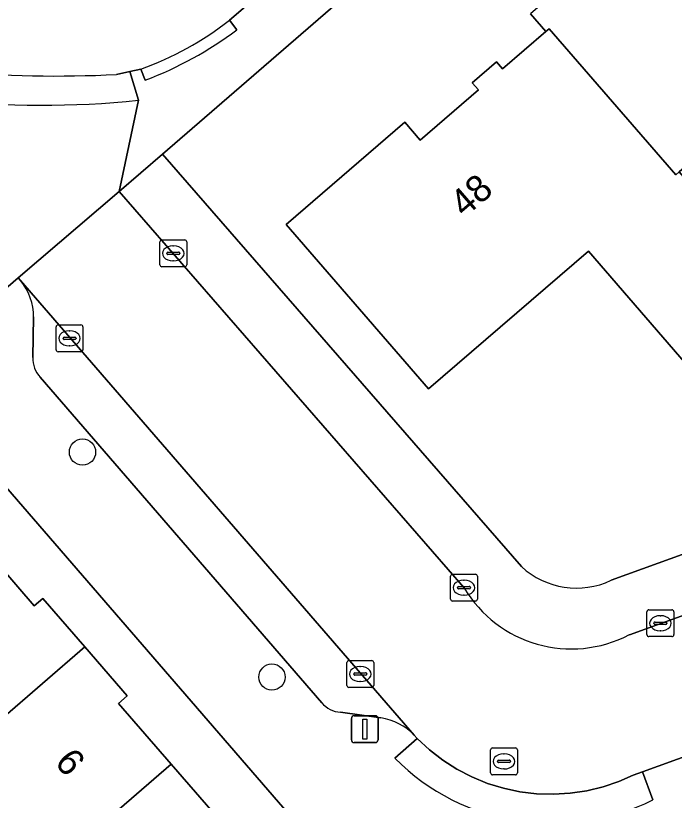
# Model space of a CAD drawing. Extents: x 157320 to 158835, y 386650 to 388491.
# Drawn here: x 157765.52 to 157790.02, y 388037.12 to 388066.33 of the extents above; entities that cross this region are included whole.
import ezdxf

# ---------------------------------------------------------------- set-up
doc = ezdxf.new("R2010")
doc.units = 0
for name, color, linetype in [('IMGEO_Boom', 7, 'Continuous'), ('IMGEO_Erf', 7, 'Continuous'), ('IMGEO_Kolk', 7, 'Continuous'), ('IMGEO_Lichtmast', 7, 'Continuous'), ('IMGEO_Pand', 7, 'Continuous'), ('IMGEO_Pand_nummerreeks', 7, 'Continuous'), ('IMGEO_Parkeervlak_open', 7, 'Continuous'), ('IMGEO_Rijbaan_lokaal_open', 7, 'Continuous'), ('IMGEO_Rioolput', 7, 'Continuous'), ('IMGEO_Voetpad_open', 7, 'Continuous')]:
    doc.layers.add(name, color=color, linetype=linetype)

msp = doc.modelspace()

# ---------------------------------------------------------------- linework, layer by layer
at = {"layer": 'IMGEO_Boom'}
for centre in [(157768, 388050.085), (157775.051, 388041.708)]:
    msp.add_circle(centre, 0.489, dxfattribs=at)
at = {"layer": 'IMGEO_Erf'}
for points in [[(157834.666, 388116.298), (157770.983, 388061.175), (157784.341, 388045.819)], [(157795.879, 388065.423), (157790.204, 388060.51), (157795.13, 388054.82), (157794.61, 388054.372), (157796.329, 388052.375), (157795.044, 388051.268), (157793.976, 388051.275), (157792.715, 388052.74), (157791.726, 388051.888), (157786.833, 388057.568), (157780.88, 388052.44), (157775.58, 388058.55), (157779.99, 388062.36), (157780.565, 388061.694), (157782.736, 388063.568), (157782.507, 388063.833), (157783.405, 388064.609), (157783.635, 388064.344), (157785.245, 388065.734), (157784.67, 388066.4)], [(157872.203, 388052.525), (157872.108, 388052.666), (157864.749, 388062.866), (157863.027, 388062.219), (157789.935, 388035.857), (157787.918, 388033.48), (157787.622, 388032.011), (157805.73, 388011.032), (157799.757, 388008.806), (157779.578, 388032.104), (157761.484, 388053.009), (157758.247, 388056.749)], [(157787.67, 388045.314), (157796.141, 388048.381)], [(157764.219, 388046.656), (157766.206, 388044.359), (157766.525, 388044.635), (157768.085, 388042.832), (157769.665, 388041.005), (157769.346, 388040.729), (157771.299, 388038.471), (157773.271, 388036.191), (157773.59, 388036.467), (157775.158, 388034.654), (157776.73, 388032.836), (157776.411, 388032.56), (157778.379, 388030.286), (157778.47, 388030.18), (157777.37, 388029.25), (157779.233, 388027.093), (157779.552, 388027.369), (157781.325, 388025.317), (157782.691, 388023.737), (157782.373, 388023.462), (157784.334, 388021.191)]]:
    msp.add_lwpolyline(points, dxfattribs=at)
msp.add_arc((157786.376, 388048.008), 2.989, 227.0878, 295.6606, dxfattribs=at)
at = {"layer": 'IMGEO_Kolk'}
for p, q in [((157770.878, 388057.054), (157770.878, 388057.906)), ((157770.953, 388057.98), (157771.805, 388057.98)), ((157771.879, 388057.906), (157771.879, 388057.054)), ((157771.18, 388057.523), (157771.578, 388057.523)), ((157771.366, 388057.76), (157771.391, 388057.76)), ((157771.137, 388057.474), (157771.137, 388057.486)), ((157771.575, 388057.437), (157771.177, 388057.437)), ((157771.621, 388057.486), (157771.621, 388057.474)), ((157771.805, 388056.98), (157770.953, 388056.98)), ((157771.389, 388057.2), (157771.364, 388057.2)), ((157767.017, 388053.892), (157767.017, 388054.744)), ((157767.092, 388054.818), (157767.944, 388054.818)), ((157767.505, 388054.598), (157767.53, 388054.598)), ((157768.018, 388054.744), (157768.018, 388053.892)), ((157767.276, 388054.312), (157767.276, 388054.324)), ((157767.319, 388054.361), (157767.717, 388054.361)), ((157767.76, 388054.324), (157767.76, 388054.312)), ((157767.714, 388054.275), (157767.316, 388054.275)), ((157767.528, 388054.038), (157767.503, 388054.038)), ((157767.944, 388053.818), (157767.092, 388053.818)), ((157781.77, 388045.535), (157782.622, 388045.535)), ((157781.695, 388044.609), (157781.695, 388045.461)), ((157782.183, 388045.315), (157782.208, 388045.315)), ((157782.696, 388045.461), (157782.696, 388044.609)), ((157781.954, 388045.029), (157781.954, 388045.041)), ((157782.392, 388044.992), (157781.994, 388044.992)), ((157781.997, 388045.078), (157782.395, 388045.078)), ((157782.438, 388045.041), (157782.438, 388045.029)), ((157782.206, 388044.755), (157782.181, 388044.755)), ((157782.622, 388044.535), (157781.77, 388044.535)), ((157789.005, 388043.288), (157789.005, 388044.14)), ((157789.08, 388044.214), (157789.932, 388044.214)), ((157790.006, 388044.14), (157790.006, 388043.288)), ((157789.493, 388043.994), (157789.518, 388043.994)), ((157789.264, 388043.708), (157789.264, 388043.72)), ((157789.702, 388043.671), (157789.304, 388043.671)), ((157789.307, 388043.757), (157789.705, 388043.757)), ((157789.748, 388043.72), (157789.748, 388043.708)), ((157789.932, 388043.214), (157789.08, 388043.214)), ((157789.516, 388043.434), (157789.491, 388043.434)), ((157777.912, 388042.321), (157778.764, 388042.321)), ((157777.837, 388041.395), (157777.837, 388042.247)), ((157778.325, 388042.101), (157778.35, 388042.101)), ((157778.838, 388042.247), (157778.838, 388041.395)), ((157778.096, 388041.815), (157778.096, 388041.827)), ((157778.534, 388041.778), (157778.136, 388041.778)), ((157778.139, 388041.864), (157778.537, 388041.864)), ((157778.58, 388041.827), (157778.58, 388041.815)), ((157778.348, 388041.541), (157778.323, 388041.541)), ((157778.764, 388041.321), (157777.912, 388041.321))]:
    msp.add_line(p, q, dxfattribs=at)
for points in [[(157770.878, 388057.054), (157770.878, 388057.906)], [(157770.953, 388057.98), (157771.805, 388057.98)], [(157771.879, 388057.906), (157771.879, 388057.054)], [(157771.805, 388056.98), (157770.953, 388056.98)], [(157767.017, 388053.892), (157767.017, 388054.744)], [(157767.092, 388054.818), (157767.944, 388054.818)], [(157768.018, 388054.744), (157768.018, 388053.892)], [(157767.944, 388053.818), (157767.092, 388053.818)], [(157781.77, 388045.535), (157782.622, 388045.535)], [(157781.695, 388044.609), (157781.695, 388045.461)], [(157782.696, 388045.461), (157782.696, 388044.609)], [(157782.622, 388044.535), (157781.77, 388044.535)], [(157789.005, 388043.288), (157789.005, 388044.14)], [(157789.08, 388044.214), (157789.932, 388044.214)], [(157790.006, 388044.14), (157790.006, 388043.288)], [(157789.932, 388043.214), (157789.08, 388043.214)], [(157777.912, 388042.321), (157778.764, 388042.321)], [(157777.837, 388041.395), (157777.837, 388042.247)], [(157778.838, 388042.247), (157778.838, 388041.395)], [(157778.764, 388041.321), (157777.912, 388041.321)]]:
    msp.add_lwpolyline(points, dxfattribs=at)
for centre, radius, start, end in [((157770.955, 388057.904), 0.0765, 91.552, 178.448), ((157770.955, 388057.904), 0.0765, 91.552, 178.448), ((157771.803, 388057.904), 0.0765, 1.552, 88.448), ((157771.803, 388057.904), 0.0765, 1.552, 88.448), ((157771.177, 388057.483), 0.0403, 85.8775, 175.7526), ((157771.582, 388057.485), 0.0386, 1.7309, 96.639), ((157771.174, 388057.473), 0.0366, 178.938, 274.7102), ((157771.578, 388057.48), 0.043, 264.8664, 352.4533), ((157770.955, 388057.056), 0.0765, 181.552, 268.448), ((157770.955, 388057.056), 0.0765, 181.552, 268.448), ((157771.803, 388057.056), 0.0765, 271.552, 358.448), ((157771.803, 388057.056), 0.0765, 271.552, 358.448), ((157767.094, 388054.742), 0.0765, 91.552, 178.448), ((157767.094, 388054.742), 0.0765, 91.552, 178.448), ((157767.942, 388054.742), 0.0765, 1.552, 88.448), ((157767.942, 388054.742), 0.0765, 1.552, 88.448), ((157767.316, 388054.321), 0.0403, 85.8775, 175.7526), ((157767.313, 388054.311), 0.0366, 178.938, 274.7102), ((157767.717, 388054.318), 0.043, 264.8664, 352.4533), ((157767.721, 388054.323), 0.0386, 1.7309, 96.639), ((157767.094, 388053.894), 0.0765, 181.552, 268.448), ((157767.094, 388053.894), 0.0765, 181.552, 268.448), ((157767.942, 388053.894), 0.0765, 271.552, 358.448), ((157767.942, 388053.894), 0.0765, 271.552, 358.448), ((157781.772, 388045.459), 0.0765, 91.552, 178.448), ((157781.772, 388045.459), 0.0765, 91.552, 178.448), ((157782.62, 388045.459), 0.0765, 1.552, 88.448), ((157782.62, 388045.459), 0.0765, 1.552, 88.448), ((157781.994, 388045.038), 0.0403, 85.8775, 175.7526), ((157781.991, 388045.028), 0.0366, 178.938, 274.7102), ((157782.395, 388045.035), 0.043, 264.8664, 352.4533), ((157782.399, 388045.04), 0.0386, 1.7309, 96.639), ((157781.772, 388044.611), 0.0765, 181.552, 268.448), ((157781.772, 388044.611), 0.0765, 181.552, 268.448), ((157782.62, 388044.611), 0.0765, 271.552, 358.448), ((157782.62, 388044.611), 0.0765, 271.552, 358.448), ((157789.082, 388044.138), 0.0765, 91.552, 178.448), ((157789.082, 388044.138), 0.0765, 91.552, 178.448), ((157789.93, 388044.138), 0.0765, 1.552, 88.448), ((157789.93, 388044.138), 0.0765, 1.552, 88.448), ((157789.304, 388043.717), 0.0403, 85.8775, 175.7526), ((157789.301, 388043.707), 0.0366, 178.938, 274.7102), ((157789.705, 388043.714), 0.043, 264.8664, 352.4533), ((157789.709, 388043.719), 0.0386, 1.7309, 96.639), ((157789.082, 388043.29), 0.0765, 181.552, 268.448), ((157789.082, 388043.29), 0.0765, 181.552, 268.448), ((157789.93, 388043.29), 0.0765, 271.552, 358.448), ((157789.93, 388043.29), 0.0765, 271.552, 358.448), ((157777.914, 388042.245), 0.0765, 91.552, 178.448), ((157777.914, 388042.245), 0.0765, 91.552, 178.448), ((157778.762, 388042.245), 0.0765, 1.552, 88.448), ((157778.762, 388042.245), 0.0765, 1.552, 88.448), ((157778.136, 388041.824), 0.0403, 85.8775, 175.7526), ((157778.133, 388041.814), 0.0366, 178.938, 274.7102), ((157778.537, 388041.821), 0.043, 264.8664, 352.4533), ((157778.541, 388041.826), 0.0386, 1.7309, 96.639), ((157777.914, 388041.397), 0.0765, 181.552, 268.448), ((157777.914, 388041.397), 0.0765, 181.552, 268.448), ((157778.762, 388041.397), 0.0765, 271.552, 358.448), ((157778.762, 388041.397), 0.0765, 271.552, 358.448)]:
    msp.add_arc(centre, radius, start, end, dxfattribs=at)
for centre, major_axis, ratio, start_param, end_param in [((157771.365, 388057.48), (-0.387, 0.002), 0.722429, 4.712389, 7.853982), ((157771.39, 388057.48), (-0.39, 0.002), 0.717154, 1.570796, 4.712389), ((157767.504, 388054.318), (-0.387, 0.002), 0.722429, 4.712389, 7.853982), ((157767.529, 388054.318), (-0.39, 0.002), 0.717154, 1.570796, 4.712389), ((157782.182, 388045.035), (-0.387, 0.002), 0.722429, 4.712389, 7.853982), ((157782.207, 388045.035), (-0.39, 0.002), 0.717154, 1.570796, 4.712389), ((157789.492, 388043.714), (-0.387, 0.002), 0.722429, 4.712389, 7.853982), ((157789.517, 388043.714), (-0.39, 0.002), 0.717154, 1.570796, 4.712389), ((157778.324, 388041.821), (-0.387, 0.002), 0.722429, 4.712389, 7.853982), ((157778.349, 388041.821), (-0.39, 0.002), 0.717154, 1.570796, 4.712389)]:
    msp.add_ellipse(centre, major_axis=major_axis, ratio=ratio, start_param=start_param, end_param=end_param, dxfattribs=at)
at = {"layer": 'IMGEO_Lichtmast'}
for p, q in [((157778.109, 388040.269), (157778.899, 388040.269)), ((157778.899, 388040.269), (157778.109, 388040.269)), ((157778.009, 388039.369), (157778.009, 388040.169)), ((157778.009, 388040.169), (157778.009, 388039.369)), ((157778.999, 388040.169), (157778.999, 388039.369)), ((157778.999, 388039.369), (157778.999, 388040.169)), ((157778.899, 388039.269), (157778.109, 388039.269)), ((157778.109, 388039.269), (157778.899, 388039.269))]:
    msp.add_line(p, q, dxfattribs=at)
msp.add_lwpolyline([(157778.429, 388040.144), (157778.579, 388040.144), (157778.579, 388039.394), (157778.429, 388039.394), (157778.429, 388040.144)], dxfattribs=at)
for centre, start, end in [((157778.109, 388040.169), 90, 180), ((157778.109, 388040.169), 90, 180), ((157778.899, 388040.169), 0, 90), ((157778.899, 388040.169), 360, 90), ((157778.109, 388039.369), 180, 270), ((157778.109, 388039.369), 180, 270), ((157778.899, 388039.369), 270, 0), ((157778.899, 388039.369), 270, 0)]:
    msp.add_arc(centre, 0.1, start, end, dxfattribs=at)
at = {"layer": 'IMGEO_Pand'}
for points in [[(157798.32, 388069.504), (157798.175, 388069.379), (157794.434, 388073.684), (157794.309, 388073.576), (157792.731, 388072.213), (157792.542, 388072.431), (157791.642, 388071.653), (157791.83, 388071.435), (157789.644, 388069.546), (157789.07, 388070.21), (157784.67, 388066.4), (157785.245, 388065.734), (157785.367, 388065.839), (157790.078, 388060.401), (157790.204, 388060.51), (157795.879, 388065.423), (157800.805, 388059.733), (157801.067, 388059.96), (157803.809, 388062.333), (157804.21, 388062.68)], [(157790.204, 388060.51), (157790.078, 388060.401), (157785.367, 388065.839), (157785.245, 388065.734), (157783.635, 388064.344), (157783.405, 388064.609), (157782.507, 388063.833), (157782.736, 388063.568), (157780.565, 388061.694), (157779.99, 388062.36), (157775.58, 388058.55), (157780.88, 388052.44), (157786.833, 388057.568), (157791.726, 388051.888), (157792.715, 388052.74), (157794.61, 388054.372), (157795.13, 388054.82)], [(157760.198, 388036.009), (157768.085, 388042.832), (157766.525, 388044.635), (157766.206, 388044.359), (157764.219, 388046.656), (157756.668, 388040.095)], [(157771.299, 388038.471), (157769.346, 388040.729), (157769.665, 388041.005), (157768.085, 388042.832), (157760.198, 388036.009), (157758.466, 388034.511), (157761.996, 388030.425), (157763.728, 388031.923)], [(157767.258, 388027.837), (157775.158, 388034.654), (157773.59, 388036.467), (157773.271, 388036.191), (157771.299, 388038.471), (157763.728, 388031.923)]]:
    msp.add_lwpolyline(points, close=True, dxfattribs=at)
at = {"layer": 'IMGEO_Parkeervlak_open'}
for points in [[(157780.343, 388039.546), (157765.699, 388056.466)], [(157766.183, 388055.112), (157766.157, 388053.606)], [(157766.425, 388052.87), (157776.906, 388040.75)], [(157777.601, 388040.399), (157779.107, 388040.194)]]:
    msp.add_lwpolyline(points, dxfattribs=at)
for centre, radius, start, end in [((157764.021, 388055.103), 2.162, 0.2484, 39.0914), ((157767.196, 388053.568), 1.04, 177.8887, 222.1276), ((157777.656, 388041.372), 0.974, 219.6497, 266.7594), ((157778.768, 388038.045), 2.175, 43.6244, 81.0421)]:
    msp.add_arc(centre, radius, start, end, dxfattribs=at)
at = {"layer": 'IMGEO_Rijbaan_lokaal_open'}
for points in [[(157773.466, 388066.159), (157774.236, 388066.819), (157779.877, 388071.708), (157782.729, 388074.17), (157788.963, 388079.579), (157791.831, 388082.051), (157797.878, 388087.29), (157800.719, 388089.761), (157807.127, 388095.298), (157809.987, 388097.78), (157816.12, 388103.109), (157818.993, 388105.592), (157825.059, 388110.83), (157829.058, 388114.301), (157832.679, 388117.404), (157829.379, 388121.254), (157829.254, 388121.146), (157779.739, 388078.292), (157774.657, 388073.639), (157772.651, 388071.802)], [(157860.371, 388069.272), (157856.8, 388067.984), (157850.463, 388065.692), (157844.764, 388063.624), (157836.799, 388060.75), (157833.226, 388059.466), (157824.127, 388056.162), (157820.568, 388054.882), (157811.783, 388051.723), (157798.203, 388046.846), (157788.356, 388043.287)], [(157769.271, 388064.141), (157769.76, 388064.252), (157770.173, 388064.34)], [(157782.193, 388045.038), (157769.368, 388059.789), (157765.61, 388056.569), (157765.699, 388056.466), (157780.343, 388039.546), (157780.453, 388039.42), (157780.912, 388038.995), (157781.407, 388038.614), (157781.934, 388038.278), (157782.489, 388037.99), (157783.068, 388037.753), (157783.665, 388037.569), (157784.277, 388037.439), (157784.897, 388037.364), (157785.522, 388037.344), (157786.146, 388037.381), (157786.765, 388037.473), (157787.372, 388037.62), (157787.964, 388037.821), (157788.498, 388038.055), (157788.838, 388038.182), (157793.916, 388040.02)]]:
    msp.add_lwpolyline(points, dxfattribs=at)
for centre, radius, start, end in [((157766.073, 388075.653), 12.033, 289.9222, 307.9089), ((157766.979, 388108.64), 44.558, 264.9061, 272.9483), ((157786.198, 388047.413), 4.656, 210.6641, 297.6146)]:
    msp.add_arc(centre, radius, start, end, dxfattribs=at)
at = {"layer": 'IMGEO_Rioolput'}
for p, q in [((157783.184, 388038.143), (157783.184, 388038.995)), ((157783.259, 388039.069), (157784.111, 388039.069)), ((157783.672, 388038.849), (157783.697, 388038.849)), ((157784.185, 388038.995), (157784.185, 388038.143)), ((157783.443, 388038.563), (157783.443, 388038.575)), ((157783.881, 388038.526), (157783.483, 388038.526)), ((157783.486, 388038.612), (157783.884, 388038.612)), ((157783.927, 388038.575), (157783.927, 388038.563)), ((157783.695, 388038.289), (157783.67, 388038.289)), ((157784.111, 388038.069), (157783.259, 388038.069))]:
    msp.add_line(p, q, dxfattribs=at)
for points in [[(157783.184, 388038.143), (157783.184, 388038.995)], [(157783.259, 388039.069), (157784.111, 388039.069)], [(157784.185, 388038.995), (157784.185, 388038.143)], [(157784.111, 388038.069), (157783.259, 388038.069)]]:
    msp.add_lwpolyline(points, dxfattribs=at)
for centre, radius, start, end in [((157783.261, 388038.993), 0.0765, 91.552, 178.448), ((157783.261, 388038.993), 0.0765, 91.552, 178.448), ((157784.109, 388038.993), 0.0765, 1.552, 88.448), ((157784.109, 388038.993), 0.0765, 1.552, 88.448), ((157783.483, 388038.572), 0.0403, 85.8775, 175.7526), ((157783.48, 388038.562), 0.0366, 178.938, 274.7102), ((157783.884, 388038.569), 0.043, 264.8664, 352.4533), ((157783.888, 388038.574), 0.0386, 1.7309, 96.639), ((157783.261, 388038.145), 0.0765, 181.552, 268.448), ((157783.261, 388038.145), 0.0765, 181.552, 268.448), ((157784.109, 388038.145), 0.0765, 271.552, 358.448), ((157784.109, 388038.145), 0.0765, 271.552, 358.448)]:
    msp.add_arc(centre, radius, start, end, dxfattribs=at)
for centre, major_axis, ratio, start_param, end_param in [((157783.671, 388038.569), (-0.387, 0.002), 0.722429, 4.712389, 7.853982), ((157783.696, 388038.569), (-0.39, 0.002), 0.717154, 1.570796, 4.712389)]:
    msp.add_ellipse(centre, major_axis=major_axis, ratio=ratio, start_param=start_param, end_param=end_param, dxfattribs=at)
at = {"layer": 'IMGEO_Voetpad_open'}
for points in [[(157770.338, 388063.929), (157770.173, 388064.34), (157769.76, 388064.252), (157770.08, 388063.181), (157769.368, 388059.789), (157770.983, 388061.175), (157834.666, 388116.298)], [(157858.99, 388071.036), (157811.369, 388053.802), (157796.141, 388048.381), (157787.67, 388045.314)], [(157788.356, 388043.287), (157798.203, 388046.846), (157798.06, 388047.257), (157811.642, 388052.15), (157811.783, 388051.723), (157820.568, 388054.882), (157820.421, 388055.31), (157823.977, 388056.59), (157824.127, 388056.162), (157833.226, 388059.466), (157833.09, 388059.89), (157836.65, 388061.164), (157836.799, 388060.75), (157844.764, 388063.624), (157844.624, 388064.048), (157850.3, 388066.106), (157850.463, 388065.692), (157856.8, 388067.984), (157856.628, 388068.408), (157860.213, 388069.686), (157860.371, 388069.272)], [(157774.236, 388066.819), (157773.466, 388066.159), (157773.74, 388065.803)], [(157773.74, 388065.803), (157773.466, 388066.159)], [(157769.76, 388064.252), (157769.271, 388064.141)], [(157770.08, 388063.181), (157769.76, 388064.252)], [(157770.173, 388064.34), (157770.338, 388063.929)], [(157765.699, 388056.466), (157765.61, 388056.569), (157761.484, 388053.009), (157779.578, 388032.104), (157789.935, 388035.857), (157863.027, 388062.219), (157864.749, 388062.866), (157867.25, 388063.806), (157867.018, 388064.128)], [(157758.247, 388056.749), (157761.484, 388053.009), (157765.61, 388056.569), (157769.368, 388059.789), (157770.08, 388063.181)], [(157770.983, 388061.175), (157769.368, 388059.789), (157782.193, 388045.038)], [(157784.341, 388045.819), (157770.983, 388061.175)], [(157766.157, 388053.606), (157766.183, 388055.112)], [(157776.906, 388040.75), (157766.425, 388052.87)], [(157821.44, 388049.937), (157815.786, 388047.904), (157815.938, 388047.491), (157812.385, 388046.191), (157812.223, 388046.603), (157806.698, 388044.615), (157806.85, 388044.204), (157803.295, 388042.924), (157803.136, 388043.337), (157797.466, 388041.293), (157797.622, 388040.875), (157794.073, 388039.6), (157793.916, 388040.02), (157788.838, 388038.182), (157789.222, 388037.142)], [(157779.107, 388040.194), (157777.601, 388040.399)], [(157779.628, 388038.69), (157780.453, 388039.42), (157780.343, 388039.546)], [(157789.222, 388037.142), (157788.838, 388038.182), (157788.498, 388038.055), (157787.964, 388037.821), (157787.372, 388037.62), (157786.765, 388037.473), (157786.146, 388037.381), (157785.522, 388037.344), (157784.897, 388037.364), (157784.277, 388037.439), (157783.665, 388037.569), (157783.068, 388037.753), (157782.489, 388037.99), (157781.934, 388038.278), (157781.407, 388038.614), (157780.912, 388038.995), (157780.453, 388039.42), (157779.628, 388038.69)]]:
    msp.add_lwpolyline(points, dxfattribs=at)
for centre, radius, start, end in [((157766.073, 388075.653), 12.033, 289.9222, 307.9089), ((157765.536, 388076.672), 13.617, 290.6493, 307.0472), ((157765.536, 388076.672), 13.617, 290.6493, 307.0472), ((157766.979, 388108.64), 44.558, 264.9061, 272.9483), ((157766.49, 388097.532), 34.538, 263.7524, 275.9669), ((157766.49, 388097.532), 34.538, 263.7524, 275.9669), ((157764.021, 388055.103), 2.162, 0.2484, 39.0914), ((157767.196, 388053.568), 1.04, 177.8887, 222.1276), ((157786.376, 388048.008), 2.989, 227.0878, 295.6606), ((157786.198, 388047.413), 4.656, 210.6641, 297.6146), ((157777.656, 388041.372), 0.974, 219.6497, 266.7594), ((157778.768, 388038.045), 2.175, 43.6244, 81.0421), ((157785.483, 388044.475), 8.231, 224.6532, 297.0154), ((157785.483, 388044.475), 8.231, 224.6532, 297.0154)]:
    msp.add_arc(centre, radius, start, end, dxfattribs=at)

# ---------------------------------------------------------------- texts
at = {"layer": 'IMGEO_Pand_nummerreeks'}
for s, rotation, p in [('48', 40.8462, (157782.218, 388058.787)), ('6', 310.8574, (157766.93, 388038.508))]:
    msp.add_text(s, height=1, rotation=rotation, dxfattribs=at).set_placement(p)

doc.saveas('drawing.dxf')
